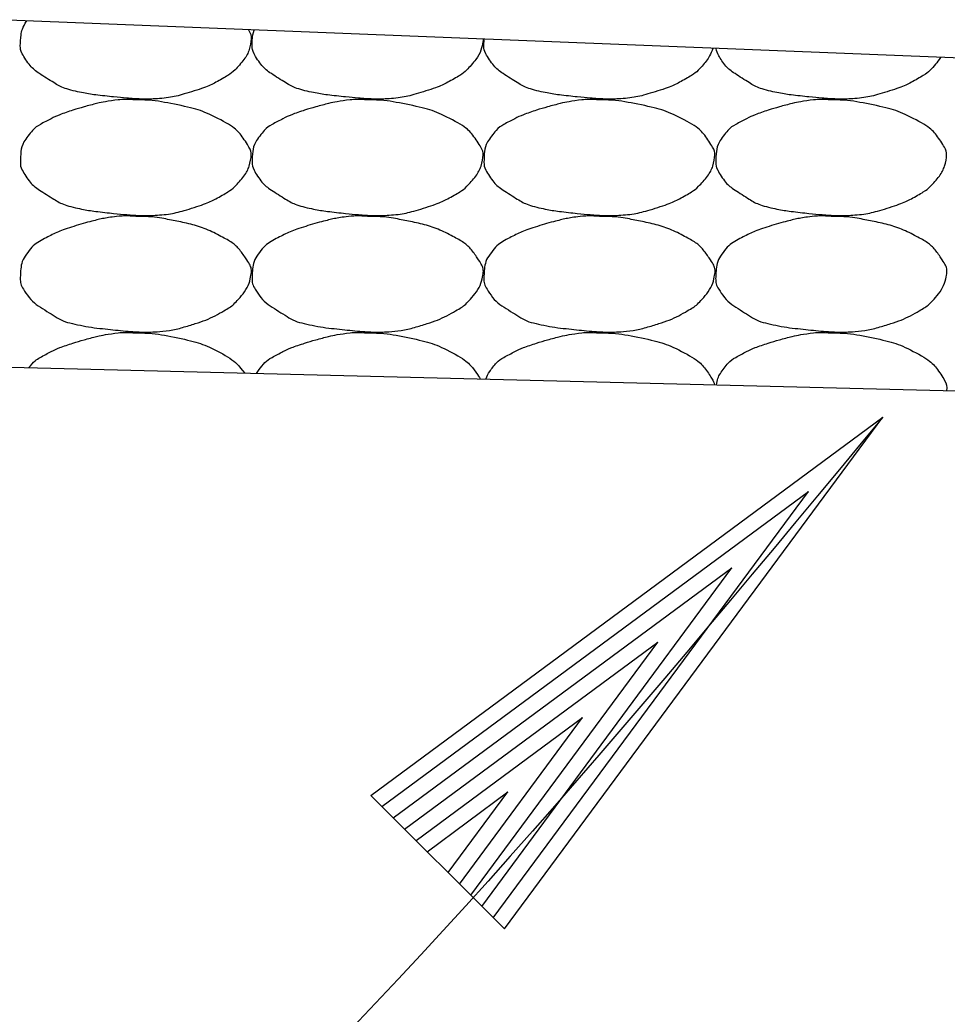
# Model space of a CAD drawing. Extents: x 1671357 to 13005564, y 567358 to 14261451.
# Drawn here: x 12758467.821 to 12758469.83, y 14259925.951 to 14259928.107 of the extents above; entities that cross this region are included whole.
import ezdxf

# ---------------------------------------------------------------- set-up
doc = ezdxf.new("R2010")
doc.units = 0
doc.layers.add('Default', color=7, linetype='Continuous')
doc.layers.add('R_Draft', color=7, linetype='Continuous')

msp = doc.modelspace()

# ---------------------------------------------------------------- linework, layer by layer
at = {"layer": 'Default'}
for p, q in [((12758471.7754, 14259927.947), (12758467.7783, 14259928.1069)), ((12758474.8551, 14259927.1769), (12758456.7618, 14259927.6286))]:
    msp.add_line(p, q, dxfattribs=at)
at = {"layer": 'R_Draft'}
for p, q in [((12758468.5815, 14259926.4247), (12758469.6913, 14259927.2454)), ((12758468.871, 14259926.1352), (12758469.6913, 14259927.2454)), ((12758468.6055, 14259926.4006), (12758469.5301, 14259927.0842)), ((12758468.8468, 14259926.1594), (12758469.5301, 14259927.0842)), ((12758468.6301, 14259926.376), (12758469.3642, 14259926.9183)), ((12758468.8222, 14259926.184), (12758469.3642, 14259926.9183)), ((12758468.6543, 14259926.3518), (12758469.2034, 14259926.7574)), ((12758468.798, 14259926.2082), (12758469.2034, 14259926.7574)), ((12758468.6793, 14259926.3268), (12758469.04, 14259926.5939)), ((12758468.7736, 14259926.2326), (12758469.04, 14259926.5939)), ((12758468.7035, 14259926.3026), (12758468.8786, 14259926.4325)), ((12758468.7488, 14259926.2574), (12758468.8786, 14259926.4325)), ((12758468.5815, 14259926.4247), (12758468.871, 14259926.1352))]:
    msp.add_line(p, q, dxfattribs=at)
for points in [[(12758468.3166, 14259928.0853), (12758468.3211, 14259928.0769), (12758468.3234, 14259928.0678), (12758468.3185, 14259928.0409), (12758468.3087, 14259928.0222), (12758468.2845, 14259927.9952), (12758468.2753, 14259927.9881), (12758468.2438, 14259927.9702), (12758468.2239, 14259927.9606), (12758468.1735, 14259927.9447), (12758468.1451, 14259927.9375), (12758468.1012, 14259927.9348), (12758468.0865, 14259927.9347), (12758468.0499, 14259927.9371), (12758468.0279, 14259927.9393), (12758467.9817, 14259927.9443), (12758467.9578, 14259927.9481), (12758467.9143, 14259927.9582), (12758467.8974, 14259927.9687), (12758467.86, 14259927.9921), (12758467.8439, 14259928.0042), (12758467.8227, 14259928.0367), (12758467.8212, 14259928.0485), (12758467.8227, 14259928.0748), (12758467.8258, 14259928.0901), (12758467.8356, 14259928.1046)], [(12758468.8248, 14259928.065), (12758468.8248, 14259928.0632), (12758468.8246, 14259928.0614), (12758468.821, 14259928.0409), (12758468.8112, 14259928.0222), (12758468.787, 14259927.9952), (12758468.7777, 14259927.9881), (12758468.7462, 14259927.9702), (12758468.7263, 14259927.9606), (12758468.6759, 14259927.9447), (12758468.6476, 14259927.9375), (12758468.6037, 14259927.9348), (12758468.5889, 14259927.9347), (12758468.5523, 14259927.9371), (12758468.5303, 14259927.9393), (12758468.4841, 14259927.9443), (12758468.4602, 14259927.9481), (12758468.4167, 14259927.9582), (12758468.3998, 14259927.9687), (12758468.3624, 14259927.9921), (12758468.3463, 14259928.0042), (12758468.3251, 14259928.0367), (12758468.3236, 14259928.0485), (12758468.3248, 14259928.0681), (12758468.3259, 14259928.0765), (12758468.3285, 14259928.0849)], [(12758469.3228, 14259928.0451), (12758469.3179, 14259928.0313), (12758469.3097, 14259928.0179), (12758469.2894, 14259927.9952), (12758469.2801, 14259927.9881), (12758469.2486, 14259927.9702), (12758469.2287, 14259927.9606), (12758469.1783, 14259927.9447), (12758469.15, 14259927.9375), (12758469.1061, 14259927.9348), (12758469.0914, 14259927.9347), (12758469.0547, 14259927.9371), (12758469.0327, 14259927.9393), (12758468.9865, 14259927.9443), (12758468.9626, 14259927.9481), (12758468.9191, 14259927.9582), (12758468.9022, 14259927.9687), (12758468.8648, 14259927.9921), (12758468.8487, 14259928.0042), (12758468.8275, 14259928.0367), (12758468.8261, 14259928.0485), (12758468.8268, 14259928.0614), (12758468.8269, 14259928.0632), (12758468.8271, 14259928.0649)], [(12758469.8158, 14259928.0254), (12758469.8117, 14259928.0186), (12758469.8068, 14259928.012), (12758469.7918, 14259927.9952), (12758469.7825, 14259927.9881), (12758469.751, 14259927.9702), (12758469.7311, 14259927.9606), (12758469.6808, 14259927.9447), (12758469.6524, 14259927.9375), (12758469.6085, 14259927.9348), (12758469.5938, 14259927.9347), (12758469.5571, 14259927.9371), (12758469.5351, 14259927.9393), (12758469.4889, 14259927.9443), (12758469.465, 14259927.9481), (12758469.4215, 14259927.9582), (12758469.4047, 14259927.9687), (12758469.3673, 14259927.9921), (12758469.3511, 14259928.0042), (12758469.3331, 14259928.0319), (12758469.3308, 14259928.0384), (12758469.3298, 14259928.0448)], [(12758468.0719, 14259927.9331), (12758468.1012, 14259927.9335), (12758468.1306, 14259927.9291), (12758468.1957, 14259927.9158), (12758468.2287, 14259927.9049), (12758468.2841, 14259927.8752), (12758468.2992, 14259927.8591), (12758468.3202, 14259927.8276), (12758468.3236, 14259927.8167), (12758468.3185, 14259927.7883), (12758468.3087, 14259927.7696), (12758468.2845, 14259927.7426), (12758468.2753, 14259927.7355), (12758468.2438, 14259927.7176), (12758468.2239, 14259927.708), (12758468.1735, 14259927.6921), (12758468.1451, 14259927.6849), (12758468.1012, 14259927.6822), (12758468.0865, 14259927.6821), (12758468.0499, 14259927.6845), (12758468.0279, 14259927.6867), (12758467.9817, 14259927.6917), (12758467.9578, 14259927.6955), (12758467.9143, 14259927.7056), (12758467.8974, 14259927.7161), (12758467.86, 14259927.7395), (12758467.8439, 14259927.7516), (12758467.8227, 14259927.7841), (12758467.8212, 14259927.7959), (12758467.8228, 14259927.8233), (12758467.8262, 14259927.8396), (12758467.8497, 14259927.8707), (12758467.8625, 14259927.8791), (12758467.891, 14259927.8939), (12758467.904, 14259927.9004), (12758467.9377, 14259927.9118), (12758467.9576, 14259927.9178), (12758467.9905, 14259927.9264), (12758468.003, 14259927.9291), (12758468.0344, 14259927.934), (12758468.0533, 14259927.9347), (12758468.0719, 14259927.9331)], [(12758468.5743, 14259927.9331), (12758468.6036, 14259927.9335), (12758468.633, 14259927.9291), (12758468.6981, 14259927.9158), (12758468.7311, 14259927.9049), (12758468.7865, 14259927.8752), (12758468.8016, 14259927.8591), (12758468.8227, 14259927.8276), (12758468.8261, 14259927.8167), (12758468.821, 14259927.7883), (12758468.8112, 14259927.7696), (12758468.787, 14259927.7426), (12758468.7777, 14259927.7355), (12758468.7462, 14259927.7176), (12758468.7263, 14259927.708), (12758468.6759, 14259927.6921), (12758468.6476, 14259927.6849), (12758468.6037, 14259927.6822), (12758468.5889, 14259927.6821), (12758468.5523, 14259927.6845), (12758468.5303, 14259927.6867), (12758468.4841, 14259927.6917), (12758468.4602, 14259927.6955), (12758468.4167, 14259927.7056), (12758468.3998, 14259927.7161), (12758468.3624, 14259927.7395), (12758468.3463, 14259927.7516), (12758468.3251, 14259927.7841), (12758468.3236, 14259927.7959), (12758468.3252, 14259927.8233), (12758468.3286, 14259927.8396), (12758468.3521, 14259927.8707), (12758468.3649, 14259927.8791), (12758468.3935, 14259927.8939), (12758468.4064, 14259927.9004), (12758468.4402, 14259927.9118), (12758468.46, 14259927.9178), (12758468.4929, 14259927.9264), (12758468.5055, 14259927.9291), (12758468.5368, 14259927.934), (12758468.5557, 14259927.9347), (12758468.5743, 14259927.9331)], [(12758469.0767, 14259927.9331), (12758469.106, 14259927.9335), (12758469.1354, 14259927.9291), (12758469.2005, 14259927.9158), (12758469.2335, 14259927.9049), (12758469.2889, 14259927.8752), (12758469.304, 14259927.8591), (12758469.3251, 14259927.8276), (12758469.3285, 14259927.8167), (12758469.3234, 14259927.7883), (12758469.3136, 14259927.7696), (12758469.2894, 14259927.7426), (12758469.2801, 14259927.7355), (12758469.2486, 14259927.7176), (12758469.2287, 14259927.708), (12758469.1783, 14259927.6921), (12758469.15, 14259927.6849), (12758469.1061, 14259927.6822), (12758469.0914, 14259927.6821), (12758469.0547, 14259927.6845), (12758469.0327, 14259927.6867), (12758468.9865, 14259927.6917), (12758468.9626, 14259927.6955), (12758468.9191, 14259927.7056), (12758468.9022, 14259927.7161), (12758468.8648, 14259927.7395), (12758468.8487, 14259927.7516), (12758468.8275, 14259927.7841), (12758468.8261, 14259927.7959), (12758468.8276, 14259927.8233), (12758468.8311, 14259927.8396), (12758468.8545, 14259927.8707), (12758468.8673, 14259927.8791), (12758468.8959, 14259927.8939), (12758468.9088, 14259927.9004), (12758468.9426, 14259927.9118), (12758468.9624, 14259927.9178), (12758468.9953, 14259927.9264), (12758469.0079, 14259927.9291), (12758469.0392, 14259927.934), (12758469.0582, 14259927.9347), (12758469.0767, 14259927.9331)], [(12758469.5791, 14259927.9331), (12758469.6084, 14259927.9335), (12758469.6378, 14259927.9291), (12758469.703, 14259927.9158), (12758469.7359, 14259927.9049), (12758469.7913, 14259927.8752), (12758469.8065, 14259927.8591), (12758469.8275, 14259927.8276), (12758469.8309, 14259927.8167), (12758469.8258, 14259927.7883), (12758469.816, 14259927.7696), (12758469.7918, 14259927.7426), (12758469.7825, 14259927.7355), (12758469.751, 14259927.7176), (12758469.7311, 14259927.708), (12758469.6808, 14259927.6921), (12758469.6524, 14259927.6849), (12758469.6085, 14259927.6822), (12758469.5938, 14259927.6821), (12758469.5571, 14259927.6845), (12758469.5351, 14259927.6867), (12758469.4889, 14259927.6917), (12758469.465, 14259927.6955), (12758469.4215, 14259927.7056), (12758469.4047, 14259927.7161), (12758469.3673, 14259927.7395), (12758469.3511, 14259927.7516), (12758469.3299, 14259927.7841), (12758469.3285, 14259927.7959), (12758469.3301, 14259927.8233), (12758469.3335, 14259927.8396), (12758469.3569, 14259927.8707), (12758469.3698, 14259927.8791), (12758469.3983, 14259927.8939), (12758469.4112, 14259927.9004), (12758469.445, 14259927.9118), (12758469.4648, 14259927.9178), (12758469.4977, 14259927.9264), (12758469.5103, 14259927.9291), (12758469.5417, 14259927.934), (12758469.5606, 14259927.9347), (12758469.5791, 14259927.9331)], [(12758468.0719, 14259927.6805), (12758468.1012, 14259927.6809), (12758468.1306, 14259927.6765), (12758468.1599, 14259927.6705), (12758468.1957, 14259927.6632), (12758468.2287, 14259927.6523), (12758468.2619, 14259927.6345), (12758468.2841, 14259927.6226), (12758468.2992, 14259927.6065), (12758468.3139, 14259927.5845), (12758468.3202, 14259927.575), (12758468.3236, 14259927.5641), (12758468.3219, 14259927.5545), (12758468.3185, 14259927.5357), (12758468.3087, 14259927.517), (12758468.2939, 14259927.5005), (12758468.2845, 14259927.49), (12758468.2753, 14259927.4829), (12758468.2639, 14259927.4765), (12758468.2438, 14259927.465), (12758468.2239, 14259927.4554), (12758468.2019, 14259927.4485), (12758468.1735, 14259927.4395), (12758468.1451, 14259927.4323), (12758468.1159, 14259927.4305), (12758468.1012, 14259927.4295), (12758468.0865, 14259927.4295), (12758468.0719, 14259927.4305), (12758468.0499, 14259927.4319), (12758468.0279, 14259927.4341), (12758468.0059, 14259927.4365), (12758467.9817, 14259927.4391), (12758467.9578, 14259927.4429), (12758467.9339, 14259927.4485), (12758467.9143, 14259927.453), (12758467.8974, 14259927.4635), (12758467.8799, 14259927.4745), (12758467.86, 14259927.4869), (12758467.8439, 14259927.499), (12758467.8299, 14259927.5205), (12758467.8227, 14259927.5315), (12758467.8212, 14259927.5433), (12758467.8219, 14259927.5545), (12758467.8228, 14259927.5707), (12758467.8262, 14259927.587), (12758467.8379, 14259927.6025), (12758467.8497, 14259927.6181), (12758467.8625, 14259927.6265), (12758467.8779, 14259927.6345), (12758467.891, 14259927.6413), (12758467.904, 14259927.6478), (12758467.9179, 14259927.6525), (12758467.9377, 14259927.6592), (12758467.9576, 14259927.6652), (12758467.9779, 14259927.6705), (12758467.9905, 14259927.6738), (12758468.003, 14259927.6765), (12758468.0159, 14259927.6785), (12758468.0344, 14259927.6814), (12758468.0533, 14259927.6821), (12758468.0719, 14259927.6805)], [(12758468.5743, 14259927.6805), (12758468.6036, 14259927.6809), (12758468.633, 14259927.6765), (12758468.6623, 14259927.6705), (12758468.6981, 14259927.6632), (12758468.7311, 14259927.6523), (12758468.7643, 14259927.6345), (12758468.7865, 14259927.6226), (12758468.8016, 14259927.6065), (12758468.8163, 14259927.5845), (12758468.8227, 14259927.575), (12758468.8261, 14259927.5641), (12758468.8243, 14259927.5545), (12758468.821, 14259927.5357), (12758468.8112, 14259927.517), (12758468.7963, 14259927.5005), (12758468.787, 14259927.49), (12758468.7777, 14259927.4829), (12758468.7663, 14259927.4765), (12758468.7462, 14259927.465), (12758468.7263, 14259927.4554), (12758468.7043, 14259927.4485), (12758468.6759, 14259927.4395), (12758468.6476, 14259927.4323), (12758468.6183, 14259927.4305), (12758468.6037, 14259927.4295), (12758468.5889, 14259927.4295), (12758468.5743, 14259927.4305), (12758468.5523, 14259927.4319), (12758468.5303, 14259927.4341), (12758468.5083, 14259927.4365), (12758468.4841, 14259927.4391), (12758468.4602, 14259927.4429), (12758468.4363, 14259927.4485), (12758468.4167, 14259927.453), (12758468.3998, 14259927.4635), (12758468.3823, 14259927.4745), (12758468.3624, 14259927.4869), (12758468.3463, 14259927.499), (12758468.3323, 14259927.5205), (12758468.3251, 14259927.5315), (12758468.3236, 14259927.5433), (12758468.3243, 14259927.5545), (12758468.3252, 14259927.5707), (12758468.3286, 14259927.587), (12758468.3403, 14259927.6025), (12758468.3521, 14259927.6181), (12758468.3649, 14259927.6265), (12758468.3803, 14259927.6345), (12758468.3935, 14259927.6413), (12758468.4064, 14259927.6478), (12758468.4203, 14259927.6525), (12758468.4402, 14259927.6592), (12758468.46, 14259927.6652), (12758468.4803, 14259927.6705), (12758468.4929, 14259927.6738), (12758468.5055, 14259927.6765), (12758468.5183, 14259927.6785), (12758468.5368, 14259927.6814), (12758468.5557, 14259927.6821), (12758468.5743, 14259927.6805)], [(12758469.0767, 14259927.6805), (12758469.106, 14259927.6809), (12758469.1354, 14259927.6765), (12758469.1647, 14259927.6705), (12758469.2005, 14259927.6632), (12758469.2335, 14259927.6523), (12758469.2667, 14259927.6345), (12758469.2889, 14259927.6226), (12758469.304, 14259927.6065), (12758469.3187, 14259927.5845), (12758469.3251, 14259927.575), (12758469.3285, 14259927.5641), (12758469.3267, 14259927.5545), (12758469.3234, 14259927.5357), (12758469.3136, 14259927.517), (12758469.2987, 14259927.5005), (12758469.2894, 14259927.49), (12758469.2801, 14259927.4829), (12758469.2687, 14259927.4765), (12758469.2486, 14259927.465), (12758469.2287, 14259927.4554), (12758469.2067, 14259927.4485), (12758469.1783, 14259927.4395), (12758469.15, 14259927.4323), (12758469.1207, 14259927.4305), (12758469.1061, 14259927.4295), (12758469.0914, 14259927.4295), (12758469.0767, 14259927.4305), (12758469.0547, 14259927.4319), (12758469.0327, 14259927.4341), (12758469.0107, 14259927.4365), (12758468.9865, 14259927.4391), (12758468.9626, 14259927.4429), (12758468.9387, 14259927.4485), (12758468.9191, 14259927.453), (12758468.9022, 14259927.4635), (12758468.8847, 14259927.4745), (12758468.8648, 14259927.4869), (12758468.8487, 14259927.499), (12758468.8347, 14259927.5205), (12758468.8275, 14259927.5315), (12758468.8261, 14259927.5433), (12758468.8267, 14259927.5545), (12758468.8276, 14259927.5707), (12758468.8311, 14259927.587), (12758468.8427, 14259927.6025), (12758468.8545, 14259927.6181), (12758468.8673, 14259927.6265), (12758468.8827, 14259927.6345), (12758468.8959, 14259927.6413), (12758468.9088, 14259927.6478), (12758468.9227, 14259927.6525), (12758468.9426, 14259927.6592), (12758468.9624, 14259927.6652), (12758468.9827, 14259927.6705), (12758468.9953, 14259927.6738), (12758469.0079, 14259927.6765), (12758469.0207, 14259927.6785), (12758469.0392, 14259927.6814), (12758469.0582, 14259927.6821), (12758469.0767, 14259927.6805)], [(12758469.5791, 14259927.6805), (12758469.6084, 14259927.6809), (12758469.6378, 14259927.6765), (12758469.6672, 14259927.6705), (12758469.703, 14259927.6632), (12758469.7359, 14259927.6523), (12758469.7692, 14259927.6345), (12758469.7913, 14259927.6226), (12758469.8065, 14259927.6065), (12758469.8212, 14259927.5845), (12758469.8275, 14259927.575), (12758469.8309, 14259927.5641), (12758469.8292, 14259927.5545), (12758469.8258, 14259927.5357), (12758469.816, 14259927.517), (12758469.8012, 14259927.5005), (12758469.7918, 14259927.49), (12758469.7825, 14259927.4829), (12758469.7712, 14259927.4765), (12758469.751, 14259927.465), (12758469.7311, 14259927.4554), (12758469.7092, 14259927.4485), (12758469.6808, 14259927.4395), (12758469.6524, 14259927.4323), (12758469.6231, 14259927.4305), (12758469.6085, 14259927.4295), (12758469.5938, 14259927.4295), (12758469.5791, 14259927.4305), (12758469.5571, 14259927.4319), (12758469.5351, 14259927.4341), (12758469.5131, 14259927.4365), (12758469.4889, 14259927.4391), (12758469.465, 14259927.4429), (12758469.4411, 14259927.4485), (12758469.4215, 14259927.453), (12758469.4047, 14259927.4635), (12758469.3871, 14259927.4745), (12758469.3673, 14259927.4869), (12758469.3511, 14259927.499), (12758469.3371, 14259927.5205), (12758469.3299, 14259927.5315), (12758469.3285, 14259927.5433), (12758469.3291, 14259927.5545), (12758469.3301, 14259927.5707), (12758469.3335, 14259927.587), (12758469.3451, 14259927.6025), (12758469.3569, 14259927.6181), (12758469.3698, 14259927.6265), (12758469.3851, 14259927.6345), (12758469.3983, 14259927.6413), (12758469.4112, 14259927.6478), (12758469.4251, 14259927.6525), (12758469.445, 14259927.6592), (12758469.4648, 14259927.6652), (12758469.4851, 14259927.6705), (12758469.4977, 14259927.6738), (12758469.5103, 14259927.6765), (12758469.5231, 14259927.6785), (12758469.5417, 14259927.6814), (12758469.5606, 14259927.6821), (12758469.5791, 14259927.6805)], [(12758467.8395, 14259927.352), (12758467.8509, 14259927.3663), (12758467.8632, 14259927.3742), (12758467.891, 14259927.3887), (12758467.904, 14259927.3952), (12758467.9377, 14259927.4066), (12758467.9576, 14259927.4126), (12758467.9905, 14259927.4212), (12758468.003, 14259927.4239), (12758468.0344, 14259927.4288), (12758468.0533, 14259927.4295), (12758468.0719, 14259927.4279)], [(12758468.0719, 14259927.4279), (12758468.1012, 14259927.4283), (12758468.1306, 14259927.4239), (12758468.1957, 14259927.4106), (12758468.2287, 14259927.3997), (12758468.2811, 14259927.3716), (12758468.2951, 14259927.3581), (12758468.308, 14259927.3403)], [(12758468.3338, 14259927.3397), (12758468.3356, 14259927.3431), (12758468.3377, 14259927.3465), (12758468.3521, 14259927.3655), (12758468.3649, 14259927.3739), (12758468.3935, 14259927.3887), (12758468.4064, 14259927.3952), (12758468.4402, 14259927.4066), (12758468.46, 14259927.4126), (12758468.4929, 14259927.4212), (12758468.5055, 14259927.4239), (12758468.5368, 14259927.4288), (12758468.5557, 14259927.4295), (12758468.5743, 14259927.4279)], [(12758468.5743, 14259927.4279), (12758468.6036, 14259927.4283), (12758468.633, 14259927.4239), (12758468.6981, 14259927.4106), (12758468.7311, 14259927.3997), (12758468.7865, 14259927.37), (12758468.8016, 14259927.3539), (12758468.8173, 14259927.3305), (12758468.8181, 14259927.329), (12758468.8189, 14259927.3276)], [(12758468.831, 14259927.3273), (12758468.8335, 14259927.3349), (12758468.8371, 14259927.3425), (12758468.8545, 14259927.3655), (12758468.8673, 14259927.3739), (12758468.8959, 14259927.3887), (12758468.9088, 14259927.3952), (12758468.9426, 14259927.4066), (12758468.9624, 14259927.4126), (12758468.9953, 14259927.4212), (12758469.0079, 14259927.4239), (12758469.0392, 14259927.4288), (12758469.0582, 14259927.4295), (12758469.0767, 14259927.4279)], [(12758469.0767, 14259927.4279), (12758469.106, 14259927.4283), (12758469.1354, 14259927.4239), (12758469.2005, 14259927.4106), (12758469.2335, 14259927.3997), (12758469.2889, 14259927.37), (12758469.304, 14259927.3539), (12758469.3223, 14259927.3265), (12758469.325, 14259927.3207), (12758469.3263, 14259927.3149)], [(12758469.3305, 14259927.3148), (12758469.3324, 14259927.3267), (12758469.3366, 14259927.3385), (12758469.3569, 14259927.3655), (12758469.3698, 14259927.3739), (12758469.3983, 14259927.3887), (12758469.4112, 14259927.3952), (12758469.445, 14259927.4066), (12758469.4648, 14259927.4126), (12758469.4977, 14259927.4212), (12758469.5103, 14259927.4239), (12758469.5417, 14259927.4288), (12758469.5606, 14259927.4295), (12758469.5791, 14259927.4279)], [(12758469.5791, 14259927.4279), (12758469.6084, 14259927.4283), (12758469.6378, 14259927.4239), (12758469.703, 14259927.4106), (12758469.7359, 14259927.3997), (12758469.7913, 14259927.37), (12758469.8065, 14259927.3539), (12758469.8274, 14259927.3225), (12758469.8308, 14259927.3118), (12758469.8292, 14259927.3023)]]:
    msp.add_open_spline(points, degree=3, dxfattribs=at)
msp.add_spline([(12758469.6913, 14259927.2454), (12758466.3351, 14259924.416), (12758464.1813, 14259924.217)], degree=3, dxfattribs=at)

doc.saveas('drawing.dxf')
